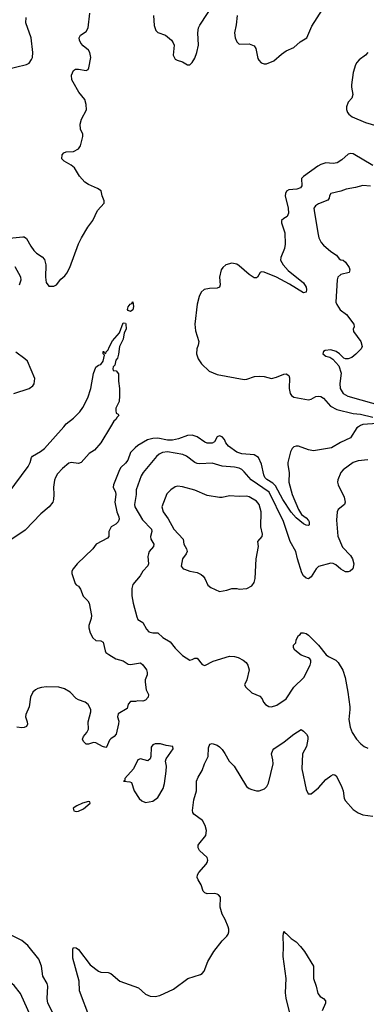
# Model space of a CAD drawing. Header units: inches. Extents: x 1384664 to 1536621, y 460766 to 646467.
# Tile 379 of 488: x 1422554 to 1425357, y 605322 to 613296. Entities that reach past the tile are written whole.
import ezdxf

# ---------------------------------------------------------------- set-up
doc = ezdxf.new("R2010")
doc.units = ezdxf.units.IN
doc.header["$MEASUREMENT"] = 0
doc.layers.add('B4620', color=7, linetype='Continuous')
doc.layers.add('B4621', color=7, linetype='Continuous')

msp = doc.modelspace()

# ---------------------------------------------------------------- linework, layer by layer
at = {"layer": 'B4620', "color": 5}
for points, elevation in [([(1422461.6, 609458.4), (1422622.6, 609677.4), (1422639, 609710), (1422648.6, 609750), (1422658.4, 609761.6), (1422721.1, 609798.9), (1422755.3, 609824.7), (1422909.7, 610000)], 680), ([(1423287.3, 610000), (1423210.2, 609870), (1423158.4, 609810), (1423116.7, 609783.3), (1423050, 609711.3), (1423030, 609703.1), (1422970, 609709.3), (1422950, 609703.7), (1422898.8, 609661.2), (1422860.5, 609619.5), (1422842.3, 609590), (1422833.9, 609566.1), (1422827.3, 609510), (1422830.2, 609449.8), (1422826.7, 609410), (1422821.3, 609390), (1422791.1, 609350), (1422725.3, 609294.7), (1422597.3, 609162.7), (1422490, 609088)], 680), ([(1425294.5, 610000), (1425281.3, 609990), (1425230, 609909.7), (1425147.8, 609872.2), (1425076, 609830), (1424930, 609805.7), (1424890, 609813.3), (1424810, 609842.9), (1424790, 609843.2), (1424770, 609836.5), (1424756.9, 609823.1), (1424744.4, 609795.6), (1424722.7, 609710), (1424721.7, 609690), (1424732.1, 609627.9), (1424731.8, 609550), (1424758, 609450), (1424808.4, 609328.4), (1424834.2, 609290), (1424870, 609262.9), (1424890, 609240.9), (1424895.5, 609230), (1424895, 609205), (1424890, 609201), (1424870, 609203.4), (1424850, 609213.8), (1424790, 609261), (1424748.7, 609308.7), (1424682.7, 609410), (1424622.4, 609522.4), (1424602.2, 609542.2), (1424553.2, 609573.2), (1424536.7, 609590), (1424527.5, 609610), (1424510, 609695.8), (1424485.8, 609750), (1424450, 609773.2), (1424350, 609779.3), (1424310, 609795), (1424243.3, 609843.3), (1424222.2, 609870), (1424210, 609895.8), (1424190, 609918.4), (1424170, 609925.1), (1424150, 609918.7), (1424130, 609877), (1424110, 609866.4), (1424070, 609867.2), (1424050, 609874), (1423990, 609919.2), (1423950, 609930.8), (1423910, 609927.6), (1423838.8, 609901.2), (1423790.1, 609889.9), (1423750, 609891.9), (1423670, 609906.5), (1423630, 609903.6), (1423587.5, 609892.5), (1423510, 609847.4), (1423487.5, 609830), (1423451, 609790), (1423427.1, 609730), (1423410, 609706), (1423372.4, 609670), (1423360.2, 609650), (1423313.6, 609530), (1423309.2, 609510), (1423328.4, 609470), (1423331.8, 609450), (1423321.9, 609390), (1423339.5, 609310), (1423355.2, 609270), (1423358.2, 609250), (1423350.2, 609230), (1423330, 609210.7), (1423292.7, 609190), (1423274.9, 609150), (1423274.4, 609110), (1423263.2, 609096.8), (1423172.7, 609050), (1423144.9, 609010), (1423018.9, 608890), (1422985.3, 608850), (1422975.3, 608830), (1422975.3, 608810), (1423001.6, 608730), (1423010, 608719.1), (1423030, 608707.7), (1423044.5, 608684.5), (1423067, 608627), (1423104.9, 608590), (1423114.9, 608570), (1423134.9, 608470), (1423133.1, 608446.9), (1423112, 608390), (1423112, 608370), (1423124.9, 608330), (1423146.4, 608290), (1423170, 608268.4), (1423210, 608264.9), (1423230, 608256.3), (1423244.3, 608184.3), (1423251.2, 608171.2), (1423273.9, 608153.9), (1423330, 608120.9), (1423390, 608102.6), (1423430, 608078), (1423450, 608074.3), (1423530, 608088.9), (1423550, 608072.2), (1423579.5, 608030), (1423585.5, 608010), (1423584, 607990), (1423568.8, 607951.2), (1423567.6, 607932.4), (1423576.9, 607870), (1423596.4, 607830), (1423592, 607810), (1423570, 607784.5), (1423550, 607778), (1423510, 607779.5), (1423490, 607774), (1423450, 607773.3), (1423430, 607752.7), (1423422, 607718), (1423350, 607675.1), (1423344.6, 607650), (1423354.7, 607614.7), (1423353.8, 607593.8), (1423333, 607510), (1423317.3, 607490), (1423290, 607473.3), (1423278.9, 607461.1), (1423255.3, 607404.7), (1423250, 607402), (1423224, 607410), (1423170, 607439.5), (1423150, 607442), (1423110, 607428), (1423090, 607428), (1423069.5, 607449.5), (1423062.9, 607470), (1423069.7, 607490), (1423097.6, 607522.4), (1423108.9, 607550), (1423106.8, 607610), (1423129.8, 607690), (1423128.8, 607710), (1423108.4, 607750), (1423083.6, 607770), (1423030, 607787.5), (1423010, 607799.4), (1422961.8, 607850), (1422917, 607877), (1422870, 607889.5), (1422770, 607894.6), (1422731, 607889), (1422700.8, 607879.2), (1422682.3, 607870), (1422659.7, 607850), (1422640.9, 607810), (1422630.2, 607730), (1422604, 607670), (1422599.5, 607650), (1422613.8, 607610), (1422616.1, 607590), (1422610, 607572.7), (1422590, 607564.2), (1422570, 607562), (1422530, 607567.3)], 720), ([(1425370, 609731.2), (1425290, 609723.1), (1425250, 609711), (1425170, 609651.6), (1425152.4, 609630), (1425126.7, 609570), (1425124.9, 609550), (1425130.4, 609530), (1425178.7, 609430), (1425186.4, 609390), (1425180.5, 609370), (1425130.8, 609330), (1425122, 609310), (1425116.4, 609243.6), (1425126.7, 609113.3), (1425164.7, 609024.7), (1425230, 608955.8), (1425245.3, 608930), (1425256.5, 608890), (1425247.7, 608850), (1425226, 608830), (1425210, 608823.6), (1425190, 608824.2), (1425150, 608847.3), (1425110, 608882), (1425090, 608891.6), (1425070, 608894), (1424970, 608867.3), (1424952.7, 608850), (1424910, 608783.7), (1424890, 608769.3), (1424870, 608772.7), (1424850, 608793.2), (1424836.6, 608816.6), (1424800.5, 608930), (1424788, 608990), (1424741.1, 609070), (1424688.5, 609231.5), (1424570.2, 609470.2), (1424426, 609570), (1424370, 609635.6), (1424350, 609654.2), (1424330, 609664.7), (1424290, 609673.5), (1424190, 609681.4), (1424110, 609704.1), (1424010, 609698.4), (1423990, 609702.2), (1423969.9, 609709.9), (1423901.5, 609761.5), (1423874.3, 609774.3), (1423750, 609795.2), (1423710, 609792.4), (1423681.6, 609778.4), (1423660.9, 609759.1), (1423551.8, 609628.2), (1423537.5, 609602.5), (1423496.5, 609490), (1423494.7, 609450), (1423481.8, 609370), (1423485, 609350), (1423546, 609246), (1423618.5, 609170), (1423622.8, 609150), (1423612.8, 609110), (1423614.9, 609090), (1423637.7, 609050), (1423635.6, 609030), (1423600.3, 608990), (1423594.3, 608970), (1423591.4, 608948.6), (1423596.2, 608890), (1423590, 608874.5), (1423548.4, 608830), (1423527, 608793), (1423470, 608722.7), (1423459.5, 608690), (1423462, 608630), (1423470.6, 608570), (1423499.9, 608459.9), (1423510, 608438.8), (1423550, 608414), (1423579.5, 608359.5), (1423598.8, 608338.8), (1423630, 608330.4), (1423671.8, 608331.8), (1423712.4, 608292.4), (1423770, 608258.4), (1423810, 608206), (1423870, 608148.2), (1423930, 608110.6), (1423950, 608113.4), (1423970, 608124.9), (1423990, 608124.9), (1424030, 608074.8), (1424050, 608066.8), (1424117.6, 608102.4), (1424250, 608141.6), (1424290, 608139.1), (1424322, 608130), (1424362, 608110), (1424384.7, 608090), (1424398, 608070), (1424410.8, 608030), (1424390.8, 607949.2), (1424372, 607910), (1424382, 607890), (1424430, 607844.7), (1424496.8, 607816.8), (1424515.9, 607795.9), (1424526, 607770), (1424541, 607750), (1424570, 607734), (1424590, 607730.7), (1424634.2, 607745.8), (1424710, 607794.8), (1424772, 607890), (1424852.7, 607970), (1424902.7, 608070), (1424909, 608090), (1424908.9, 608108.9), (1424900.2, 608120.2), (1424889.1, 608129.1), (1424830, 608149), (1424779, 608190), (1424769, 608210), (1424769, 608230), (1424788, 608250), (1424788.7, 608270), (1424798, 608290), (1424808.7, 608310), (1424822, 608318), (1424830, 608331.3), (1424850, 608331.3), (1424870, 608324.7), (1424890, 608311), (1424970, 608230.8), (1425033.1, 608153.1), (1425050, 608139.1), (1425110, 608108.2), (1425130, 608090.5), (1425168.4, 608028.4), (1425187.2, 607970), (1425208, 607850), (1425222.6, 607730), (1425224.2, 607710), (1425214.9, 607630), (1425225.5, 607565.5), (1425244.1, 607524.1), (1425276.5, 607470), (1425311.7, 607431.7), (1425339.5, 607410), (1425370, 607396.1)], 740), ([(1423121.7, 605210), (1423038.7, 605430), (1423034.4, 605510), (1422984.5, 605695.5), (1422982.4, 605770), (1422990, 605782), (1423010, 605779.3), (1423030, 605766), (1423122.6, 605642.6), (1423190, 605590.4), (1423210, 605581.6), (1423270, 605579.1), (1423290, 605570.5), (1423364.7, 605510), (1423515.8, 605455.8), (1423570, 605404.4), (1423610, 605387.2), (1423650, 605385.7), (1423686.6, 605393.4), (1423796.6, 605443.4), (1423914, 605530), (1424016.6, 605563.4), (1424030, 605570.8), (1424046, 605590), (1424076, 605670), (1424122.9, 605750), (1424190, 605837.3), (1424230, 605874.8), (1424240.9, 605890), (1424246, 605910), (1424246, 605930), (1424239.3, 605950), (1424214.5, 606010), (1424191.5, 606051.5), (1424174, 606110), (1424176.9, 606190), (1424160.9, 606210), (1424150, 606215.4), (1424130, 606219.1), (1424070, 606216.4), (1424050, 606223.6), (1424038.4, 606238.4), (1424022.4, 606290), (1423997.2, 606330), (1423989.8, 606350), (1423992.4, 606370), (1424002.2, 606390), (1424062.4, 606457.6), (1424071.3, 606470), (1424076.3, 606490), (1424069.7, 606510), (1424007.4, 606567.4), (1423996.1, 606590), (1423997.2, 606610), (1424002, 606618), (1424058.2, 606690), (1424065.1, 606730), (1424053.7, 606770), (1424031.3, 606810), (1423963.2, 606863.2), (1423955.2, 606875.2), (1423952.1, 606892.1), (1423962.6, 606977.4), (1423983.9, 607050), (1423985, 607130), (1423997.9, 607162.1), (1424030, 607214.9), (1424049.3, 607270.7), (1424078.2, 607330), (1424081.1, 607398.9), (1424092, 607428), (1424110, 607433.4), (1424150, 607421.6), (1424170, 607408.2), (1424190, 607386.4), (1424213.6, 607353.6), (1424247.9, 607290), (1424287.2, 607250), (1424387.3, 607087.3), (1424410, 607070.4), (1424430, 607062.6), (1424470, 607051.7), (1424490, 607051.6), (1424533.1, 607066.9), (1424553.3, 607086.7), (1424566.2, 607113.8), (1424602.9, 607270), (1424601.7, 607301.7), (1424589.8, 607350), (1424600.7, 607379.3), (1424609.9, 607390.1), (1424692.9, 607447.1), (1424770, 607510.2), (1424830, 607547.7), (1424850, 607534.8), (1424873, 607510), (1424883, 607490), (1424885.5, 607470), (1424874, 607410), (1424842, 607350), (1424835.8, 607230), (1424870, 607062), (1424887.1, 607027.1), (1424910, 607026.8), (1424970, 607076.3), (1425030, 607143.1), (1425070, 607173.4), (1425090, 607184), (1425101.4, 607181.4), (1425113.5, 607173.5), (1425154.7, 607094.7), (1425170.3, 607050), (1425178.4, 606990), (1425188.2, 606970), (1425250, 606899.5), (1425290, 606871.8), (1425330, 606857), (1425410, 606844.6)], 720), ([(1422832.8, 605232.8), (1422781.7, 605330), (1422777.2, 605370), (1422781.5, 605470), (1422776.4, 605490), (1422741.6, 605550), (1422729.8, 605630), (1422707.8, 605687.8), (1422618.7, 605798.7), (1422570, 605838), (1422429.7, 605909.7)], 740), ([(1424744.7, 605230), (1424710, 605372.3), (1424704.6, 605415.4), (1424709.8, 605529.8), (1424684.2, 605710), (1424688.6, 605790), (1424684.4, 605875.6), (1424689.4, 605910.6), (1424699.6, 605899.6), (1424710, 605896), (1424750, 605854), (1424790, 605827.7), (1424825.5, 605790), (1424858, 605750), (1424930.5, 605630.5), (1424929.1, 605530), (1424950.9, 605470), (1424965.4, 605410), (1424985, 605385), (1425010.7, 605370), (1425028, 605350), (1425026.4, 605330), (1425001.1, 605270)], 680), ([(1422701.8, 605090), (1422561.1, 605410), (1422510, 605475.6), (1422450, 605523.6), (1422390, 605579.7), (1422310, 605631.2), (1422050, 605736.9), (1421930, 605742), (1421890, 605735.4), (1421830, 605715.4), (1421810, 605717.4), (1421770, 605740.5), (1421730, 605746), (1421670, 605729.6), (1421614.1, 605705.9), (1421538.8, 605690), (1421450, 605655.8), (1421390, 605621.3), (1421350, 605604), (1421307.1, 605572.9), (1421230, 605495.6), (1421145.1, 605374.9), (1421114, 605310)], 760)]:
    msp.add_lwpolyline(points, dxfattribs=dict(at, elevation=elevation))
for points, elevation in [([(1423830, 609518.3), (1423810, 609512.6), (1423776.3, 609490), (1423743.1, 609456.9), (1423703.7, 609350), (1423713.7, 609310), (1423754.1, 609254.1), (1423800.9, 609170), (1423875.3, 609090), (1423881.1, 609050), (1423903.1, 609010), (1423908.4, 608990), (1423899.3, 608970), (1423870.5, 608930), (1423860.7, 608870), (1423874.8, 608850), (1423885.4, 608845.4), (1423930.2, 608830.2), (1423990, 608818.5), (1424022.6, 608802.6), (1424038.4, 608790), (1424052.2, 608770), (1424076.1, 608716.1), (1424098.7, 608698.7), (1424170, 608666), (1424230, 608676.3), (1424270, 608690.6), (1424310, 608690.6), (1424330, 608684.9), (1424389.5, 608690.5), (1424430, 608710.8), (1424450, 608738), (1424459.5, 608770), (1424466, 608930), (1424485.1, 609030), (1424480.9, 609070), (1424513.7, 609110), (1424518.7, 609130), (1424503.1, 609190), (1424507.8, 609310), (1424491.6, 609370), (1424470, 609397.8), (1424410, 609431.6), (1424390, 609436.4), (1424330, 609433.7), (1424250, 609439.2), (1424190, 609426.6), (1424170, 609426.6), (1424070, 609443.1), (1423970, 609485.7), (1423870, 609513.7)], 760), ([(1423692.1, 607432.1), (1423650, 607431.6), (1423630, 607423.7), (1423616.1, 607403.9), (1423614.6, 607330), (1423610, 607309), (1423590, 607294.5), (1423530, 607309.6), (1423510, 607300.9), (1423474.9, 607230), (1423405.3, 607150), (1423404, 607136), (1423392, 607130), (1423445.2, 607125.2), (1423457.5, 607117.5), (1423478.8, 607050), (1423520.7, 606990), (1423541, 606970), (1423570, 606955.5), (1423630, 606968.4), (1423670, 606996.3), (1423714.7, 607070), (1423725.1, 607110), (1423738.7, 607210), (1423740.7, 607250), (1423732.3, 607290), (1423738.7, 607310), (1423793.7, 607390), (1423791.1, 607411.1), (1423738, 607418)], 740), ([(1423110, 606964), (1423061, 606950), (1423014.8, 606930), (1422986.8, 606910), (1422991.3, 606890), (1423010, 606883.8), (1423030, 606885.3), (1423070, 606906.4), (1423124, 606950), (1423122, 606962)], 740)]:
    msp.add_lwpolyline(points, close=True, dxfattribs=dict(at, elevation=elevation))
at = {"layer": 'B4621', "color": 5}
for points, elevation in [([(1423636.4, 613330), (1423640.7, 613250), (1423655.2, 613210), (1423672.3, 613192.3), (1423733.4, 613170), (1423781.3, 613130), (1423795.8, 613110), (1423802, 613090), (1423794, 613010), (1423810, 612978), (1423827.5, 612967.5), (1423870, 612954.8), (1423910, 612931), (1423930, 612931.3), (1423949.4, 612950.6), (1423970, 612986), (1423987.6, 613030), (1423998.9, 613090), (1423993.6, 613190), (1424000.7, 613230), (1424010, 613251), (1424190, 613530.8)], 720), ([(1422430, 612889.1), (1422610, 612933), (1422630, 612944.9), (1422650, 612974), (1422656.4, 612990), (1422660.4, 613030), (1422645.4, 613150), (1422603.9, 613270), (1422605.9, 613314.1)], 740), ([(1422470, 611527), (1422578, 611538), (1422590, 611537.3), (1422610, 611524), (1422643.4, 611463.4), (1422668.3, 611428.3), (1422690, 611406.7), (1422735.6, 611375.6), (1422753.7, 611353.7), (1422765.7, 611310), (1422761.7, 611210), (1422767.9, 611167.9), (1422790, 611138), (1422830, 611139.5), (1422851.8, 611150), (1422885.7, 611194.3), (1422918, 611222), (1422935.8, 611244.2), (1422960.4, 611290), (1423030, 611480.7), (1423053.7, 611530), (1423103.7, 611616.3), (1423144.7, 611670), (1423182.7, 611750), (1423236, 611810), (1423236, 611830), (1423220.9, 611870), (1423214, 611910), (1423182.7, 611930), (1423110, 611961.8), (1423081.2, 611981.2), (1423036.8, 612030), (1422997, 612097), (1422970, 612118.7), (1422912.7, 612150), (1422895.1, 612170), (1422898, 612202), (1422910, 612218.8), (1422930, 612227.3), (1422990, 612227.7), (1423028.7, 612250), (1423044.7, 612275.3), (1423065.2, 612350), (1423064, 612370), (1423046, 612410), (1423042.7, 612450), (1423052.3, 612490), (1423092.8, 612567.2), (1423091.8, 612610), (1423079.6, 612650), (1423033.3, 612710), (1422986, 612790), (1422976.2, 612810), (1422972, 612848), (1422990, 612886), (1423005.1, 612894.9), (1423030, 612896.4), (1423090, 612885.5), (1423106.2, 612893.8), (1423113.8, 612906.2), (1423128.2, 612990), (1423119.9, 613030), (1423109.8, 613050), (1423065.9, 613085.9), (1423047.2, 613107.2), (1423036.1, 613130), (1423034.5, 613150), (1423046.6, 613170), (1423090, 613202), (1423107.8, 613230), (1423121.8, 613350)], 720), ([(1424312, 613330), (1424304.9, 613255.1), (1424291, 613191), (1424296, 613150), (1424310, 613118), (1424330, 613098), (1424410, 613101), (1424450, 613084.7), (1424464, 613064), (1424480.9, 612980.9), (1424487.5, 612967.5), (1424507.5, 612947.5), (1424530, 612937.6), (1424550, 612938.7), (1424610, 612963.1), (1424670, 613018.3), (1424710, 613043.6), (1424770, 613070.4), (1424822.3, 613117.7), (1424874.9, 613150), (1424915.6, 613244.4), (1425002.3, 613377.6)], 720), ([(1425370, 613031.3), (1425351, 613009), (1425299.6, 612970), (1425280.3, 612950), (1425268.9, 612930), (1425250.2, 612869.8), (1425237.4, 612770), (1425237, 612750), (1425248, 612690), (1425238.8, 612661.2), (1425210, 612629), (1425197.1, 612590), (1425196.4, 612570), (1425205.1, 612545.1), (1425215.5, 612530), (1425244, 612510), (1425350, 612464.3), (1425468.8, 612428.8)], 720), ([(1425410, 612115.3), (1425250, 612209.9), (1425230, 612212.6), (1425210, 612207.4), (1425159.7, 612160.3), (1425122.6, 612137.4), (1425090, 612132.9), (1425030, 612137), (1424990, 612123.2), (1424965.5, 612110), (1424850, 612026), (1424834, 612010), (1424835.9, 611950), (1424826.1, 611933.9), (1424796.3, 611923.7), (1424730, 611917.5), (1424711.1, 611908.9), (1424702.8, 611890), (1424701.6, 611870), (1424724.9, 611770), (1424728.7, 611730), (1424717.2, 611702.8), (1424690, 611687.3), (1424670.4, 611669.6), (1424670.3, 611650), (1424698, 611570), (1424701.3, 611478.7), (1424696.4, 611443.6), (1424665.2, 611370), (1424664, 611350), (1424684.1, 611310), (1424723.8, 611263.8), (1424850, 611165.5), (1424871.8, 611130), (1424874, 611110), (1424870, 611089.3), (1424850, 611085.4), (1424735, 611155), (1424630, 611211), (1424530, 611251.5), (1424510, 611254.5), (1424498, 611250), (1424476, 611210), (1424470, 611206), (1424450, 611207), (1424410, 611233), (1424330, 611303), (1424310, 611315.1), (1424270, 611324.5), (1424221, 611310), (1424196, 611290), (1424182.8, 611270), (1424170.8, 611210), (1424176.3, 611150), (1424170.4, 611129.6), (1424150, 611122), (1424090, 611118.4), (1424045.5, 611110), (1424020.3, 611090), (1424005.2, 611054.8), (1423990, 610993.2), (1423970.2, 610830), (1423976.4, 610776.4), (1424002, 610690), (1423998.3, 610661.7), (1423986.4, 610630), (1423984.4, 610590), (1423998, 610550), (1424024.9, 610510), (1424086, 610450), (1424150, 610423.1), (1424370, 610382.4), (1424390, 610383.8), (1424453.9, 610406.1), (1424489.6, 610410.4), (1424530, 610407.3), (1424590, 610390.2), (1424630, 610400.6), (1424690, 610426), (1424710, 610428.9), (1424730, 610415.5), (1424735.8, 610395.8), (1424734.4, 610310), (1424740.6, 610270), (1424751.5, 610251.5), (1424770, 610238.8), (1424890, 610218.6), (1424910, 610223), (1424950, 610244.6), (1424970, 610248.7), (1424990, 610245.5), (1425010.9, 610230.9), (1425067.7, 610167.7), (1425119.2, 610139.2), (1425250, 610105.9), (1425310, 610101), (1425410, 610078.6)], 720), ([(1425390, 611948), (1425330, 611953), (1425270, 611936.4), (1425194.9, 611925.1), (1425151.4, 611908.6), (1425070.7, 611890), (1425060.3, 611870), (1425057, 611850), (1425045.5, 611834.5), (1424970, 611804), (1424946, 611790), (1424939.6, 611780.4), (1424934, 611770), (1424934.9, 611750), (1424964.2, 611570), (1424974.4, 611530), (1424991.6, 611491.6), (1425010.1, 611470.1), (1425070, 611419.6), (1425117.1, 611390), (1425138.5, 611358.5), (1425150, 611350.7), (1425170, 611348), (1425190, 611333), (1425219.1, 611290), (1425222.8, 611270), (1425218, 611250), (1425150, 611232), (1425128.1, 611211.9), (1425121.8, 611190), (1425111.8, 611010), (1425118.7, 610990), (1425146.7, 610946.7), (1425196.3, 610910), (1425257.1, 610830), (1425259.1, 610810), (1425250.7, 610790), (1425253.4, 610770), (1425314, 610690), (1425322.8, 610650), (1425316, 610630), (1425273, 610587), (1425239.5, 610560.5), (1425210.4, 610549.6), (1425189.6, 610549.6), (1425176.2, 610556.2), (1425140.9, 610590), (1425112.3, 610610), (1425070, 610622.9), (1425023.4, 610616.6), (1425011.3, 610610), (1425004.7, 610590), (1425030, 610571.3), (1425062, 610562), (1425086, 610546), (1425134, 610494), (1425152.6, 610432.6), (1425143.2, 610350), (1425146, 610310), (1425170, 610268.8), (1425206.4, 610246.4), (1425504.4, 610164.4)], 740), ([(1422552.8, 611150), (1422564.8, 611190), (1422562.2, 611210), (1422516.1, 611296.1)], 720), ([(1422909.7, 610000), (1422930, 610023), (1422990, 610068.2), (1423040.7, 610119.3), (1423065.2, 610154.8), (1423105.6, 610234.4), (1423128.3, 610310), (1423150, 610432), (1423170, 610482), (1423190, 610498), (1423210, 610504.7), (1423230, 610532), (1423239, 610579), (1423229, 610590), (1423228.7, 610610), (1423234, 610610), (1423238, 610598), (1423250, 610594), (1423254, 610606), (1423270, 610622), (1423276.6, 610643.4), (1423305.6, 610694.4), (1423360.1, 610759.9), (1423390, 610841), (1423410, 610838), (1423412.8, 610832.8), (1423414.9, 610790), (1423399.8, 610760.2), (1423390.4, 610710), (1423362, 610650), (1423353.4, 610586.6), (1423343.8, 610556.2), (1423330, 610539), (1423322, 610498), (1423310, 610486), (1423308.1, 610468.1), (1423310, 610454), (1423332.7, 610452.7), (1423351.6, 610428.4), (1423352, 610368), (1423361, 610310), (1423361, 610250), (1423356.9, 610203.1), (1423332, 610150), (1423332, 610130), (1423334, 610110), (1423350, 610102), (1423356, 610090), (1423342, 610078), (1423330, 610057.2), (1423314.4, 610045.6), (1423287.3, 610000)], 680), ([(1422507, 610270), (1422629.7, 610310.3), (1422660.9, 610330), (1422670, 610346), (1422677, 610390), (1422616.2, 610530), (1422596.2, 610550), (1422523.5, 610603.5)], 720), ([(1425445, 610025), (1425330, 610017.4), (1425309, 610011), (1425294.5, 610000)], 720)]:
    msp.add_lwpolyline(points, dxfattribs=dict(at, elevation=elevation))
at = {"layer": 'B4621', "color": 5, "elevation": 680}
msp.add_lwpolyline([(1423450, 610933.3), (1423430, 610940.9), (1423425.7, 610950), (1423431.5, 610970), (1423447, 610993), (1423462, 610998), (1423470, 611012), (1423474.4, 610974.4), (1423470, 610947.3)], close=True, dxfattribs=at)

doc.saveas('drawing.dxf')
